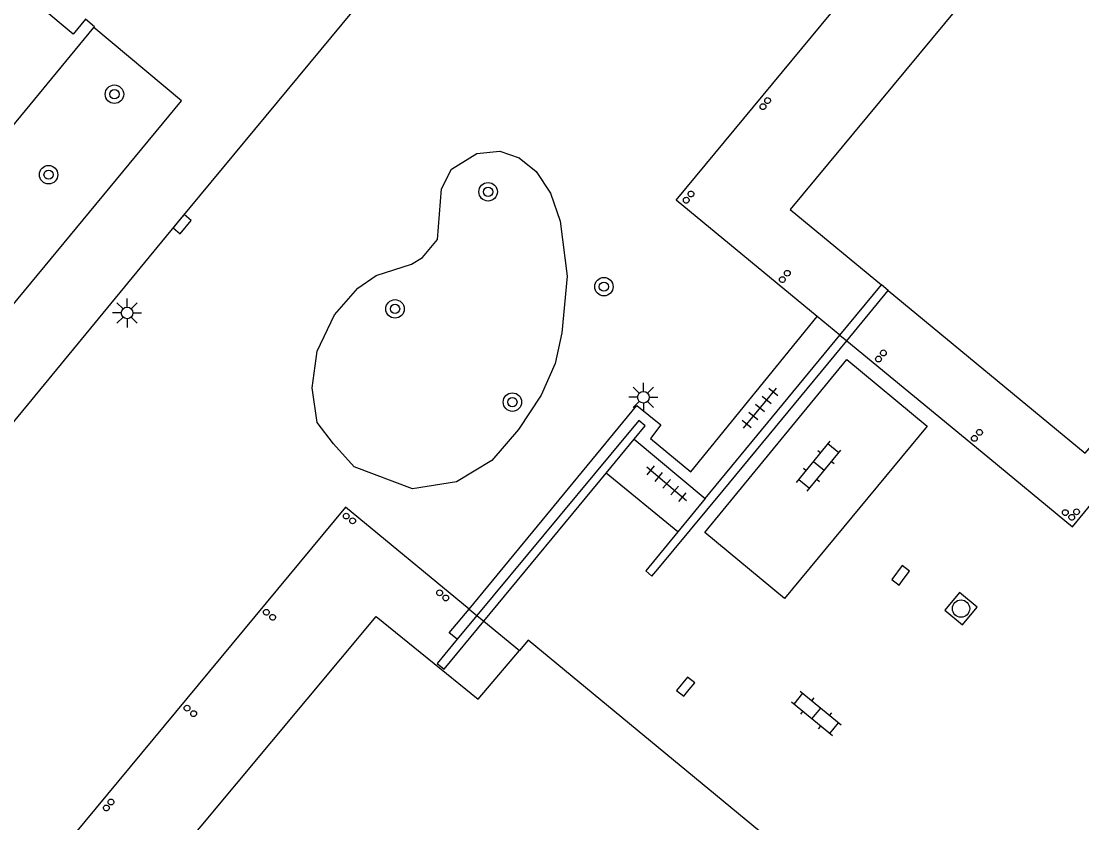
# Model space of a CAD drawing. Extents: x 132998 to 136004, y 396998 to 398512.
# Drawn here: x 133319.42 to 133365.32, y 397575.43 to 397610.11 of the extents above; entities that cross this region are included whole.
import ezdxf

# ---------------------------------------------------------------- set-up
doc = ezdxf.new("R2010")
doc.units = 0
for name, color, linetype in [('gg-afsc-muur', 7, 'Continuous'), ('gg-bbg-hoofdgebouw', 7, 'Continuous'), ('gg-bbg-onder overbouw', 7, 'Continuous'), ('gg-bbg-pand overbouw', 7, 'Continuous'), ('gg-bbg-pilaar onder overbouw', 7, 'Continuous'), ('gg-knt-trap', 7, 'Continuous'), ('gg-knt-verharding', 7, 'Continuous'), ('gg-knt-verharding nz', 7, 'Continuous'), ('gt-grn-groengrens', 7, 'Continuous'), ('gt-symb-boom', 7, 'Continuous'), ('gt-symb-klinker verharding', 7, 'Continuous'), ('gt-symb-kolk', 7, 'Continuous'), ('gt-symb-lichtmast', 7, 'Continuous'), ('gt-symb-rioolschacht', 7, 'Continuous'), ('gt-symb-tegel verharding', 7, 'Continuous')]:
    doc.layers.add(name, color=color, linetype=linetype)

# ---------------------------------------------------------------- blocks, each defined once
blk = doc.blocks.new('gt0-TEG1')
at = {"layer": 'gt-symb-tegel verharding'}
for p, q in [((-1.125, 0), (1.125, 0)), ((-0.9, -0.25), (-0.9, 0.25)), ((-0.45, -0.25), (-0.45, 0.25)), ((0, -0.25), (0, 0.25)), ((0.45, -0.25), (0.45, 0.25)), ((0.9, -0.25), (0.9, 0.25))]:
    blk.add_line(p, q, dxfattribs=at)
blk = doc.blocks.new('gt0-KL1')
at = {"layer": 'gt-symb-klinker verharding'}
for p, q in [((-1.15, 0.3), (1.15, 0.3)), ((-1, -0.3), (-1, 0.3)), ((-0.5, 0.3), (-0.5, 0.45)), ((0, -0.3), (0, 0.3)), ((0.5, 0.3), (0.5, 0.45)), ((1, -0.3), (1, 0.3)), ((-1.15, -0.3), (1.15, -0.3)), ((-0.5, -0.45), (-0.5, -0.3)), ((0.5, -0.45), (0.5, -0.3))]:
    blk.add_line(p, q, dxfattribs=at)
blk = doc.blocks.new('gt0-BOOM')
at = {"layer": 'gt-symb-boom'}
for radius in [0.4, 0.2]:
    blk.add_circle((0, 0), radius, dxfattribs=at)
blk = doc.blocks.new('gt0-LMAST')
at = {"layer": 'gt-symb-lichtmast'}
for p, q in [((-0.005, 0.246), (-0.005, 0.621)), ((-0.182, 0.173), (-0.447, 0.438)), ((0.172, 0.173), (0.437, 0.438)), ((-0.255, -0.004), (-0.63, -0.004)), ((-0.182, -0.181), (-0.447, -0.446)), ((-0.005, -0.254), (-0.005, -0.629)), ((0.437, -0.446), (0.172, -0.181)), ((0.245, -0.004), (0.62, -0.004))]:
    blk.add_line(p, q, dxfattribs=at)
blk.add_circle((-0.005, -0.004), 0.25, dxfattribs=at)
blk = doc.blocks.new('gt0-KOLK')
at = {"layer": 'gt-symb-kolk'}
blk.add_lwpolyline([(0, 0), (0.375, 0), (0.375, 0.4), (-0.375, 0.4), (-0.375, 0), (0, 0)], dxfattribs=at)
blk = doc.blocks.new('gt0-RS')
at = {"layer": 'gt-symb-rioolschacht'}
blk.add_lwpolyline([(-0.5, -0.5), (0.5, -0.5), (0.5, 0.5), (-0.5, 0.5)], close=True, dxfattribs=at)
blk.add_circle((0, 0), 0.375, dxfattribs=at)

msp = doc.modelspace()

# ---------------------------------------------------------------- linework, layer by layer
at = {"layer": 'gg-afsc-muur'}
for p, q in [((133354.851, 397596.53), (133356.646, 397598.707)), ((133355.145, 397596.288), (133356.94, 397598.465)), ((133349.024, 397589.461), (133354.851, 397596.53)), ((133349.802, 397589.806), (133355.145, 397596.288)), ((133344.73, 397590.56), (133345.944, 397592.029)), ((133344.931, 397591.375), (133339.141, 397584.396)), ((133339.436, 397584.152), (133344.73, 397590.56)), ((133346.967, 397586.4), (133349.802, 397589.806)), ((133349.024, 397589.461), (133347.834, 397588.018)), ((133347.834, 397588.018), (133346.446, 397586.334)), ((133339.141, 397584.396), (133338.288, 397583.368))]:
    msp.add_line(p, q, dxfattribs=at)
for points in [[(133345.944, 397592.029), (133346.422, 397592.607), (133346.144, 397592.837), (133344.931, 397591.375)], [(133346.446, 397586.334), (133346.717, 397586.099), (133346.967, 397586.4)], [(133338.288, 397583.368), (133337.419, 397582.32), (133337.722, 397582.077), (133339.436, 397584.152)]]:
    msp.add_lwpolyline(points, dxfattribs=at)
at = {"layer": 'gg-bbg-hoofdgebouw'}
msp.add_line((133304.698, 397588.185), (133322.571, 397609.845), dxfattribs=at)
for points in [[(133322.571, 397609.845), (133322.596, 397609.875), (133322.199, 397610.199), (133321.674, 397609.556), (133320.266, 397610.716), (133330.922, 397635.889)], [(133339.627, 397561.798), (133340.115, 397561.393), (133351.375, 397575.066), (133341.36, 397583.329), (133340.979, 397582.879)]]:
    msp.add_lwpolyline(points, dxfattribs=at)
at = {"layer": 'gg-bbg-onder overbouw'}
msp.add_line((133356.94, 397598.465), (133356.646, 397598.707), dxfattribs=at)
for points in [[(133369.453, 397613.256), (133367.651, 397611.067), (133363.239, 397614.692), (133352.697, 397601.97), (133356.646, 397598.707)], [(133356.94, 397598.465), (133365.467, 397591.419), (133366.903, 397593.111), (133368.107, 397592.12)], [(133339.627, 397561.798), (133338.501, 397562.732), (133337.04, 397560.984), (133324.218, 397571.701), (133334.789, 397584.348), (133339.197, 397580.773), (133340.979, 397582.879)]]:
    msp.add_lwpolyline(points, dxfattribs=at)
at = {"layer": 'gg-bbg-pand overbouw'}
for p, q in [((133354.851, 397596.53), (133353.871, 397597.338)), ((133354.851, 397596.53), (133355.145, 397596.288)), ((133338.8, 397584.677), (133339.141, 397584.396)), ((133339.141, 397584.396), (133339.436, 397584.152)), ((133339.436, 397584.152), (133340.979, 397582.879))]:
    msp.add_line(p, q, dxfattribs=at)
for points in [[(133353.871, 397597.338), (133347.762, 397602.375), (133361.907, 397619.468), (133367.349, 397614.988)], [(133355.145, 397596.288), (133360.999, 397591.462), (133364.907, 397588.239), (133368.107, 397592.12)], [(133338.8, 397584.677), (133333.461, 397589.083), (133319.24, 397571.94), (133324.852, 397567.347)]]:
    msp.add_lwpolyline(points, dxfattribs=at)
at = {"layer": 'gg-bbg-pilaar onder overbouw'}
for points in [[(133351.826, 397606.619), (133351.802, 397606.588), (133351.769, 397606.567), (133351.731, 397606.557), (133351.692, 397606.559), (133351.656, 397606.573), (133351.625, 397606.597), (133351.604, 397606.63), (133351.594, 397606.668), (133351.596, 397606.707), (133351.61, 397606.743), (133351.634, 397606.774), (133351.667, 397606.795), (133351.705, 397606.805), (133351.744, 397606.803), (133351.78, 397606.789), (133351.811, 397606.765), (133351.832, 397606.732), (133351.842, 397606.694), (133351.84, 397606.655), (133351.826, 397606.619)], [(133351.451, 397606.312), (133351.422, 397606.339), (133351.404, 397606.373), (133351.396, 397606.412), (133351.401, 397606.451), (133351.417, 397606.486), (133351.444, 397606.515), (133351.478, 397606.533), (133351.517, 397606.541), (133351.556, 397606.536), (133351.591, 397606.52), (133351.62, 397606.493), (133351.638, 397606.459), (133351.646, 397606.42), (133351.641, 397606.381), (133351.625, 397606.346), (133351.598, 397606.317), (133351.564, 397606.299), (133351.525, 397606.291), (133351.486, 397606.296), (133351.451, 397606.312)], [(133348.345, 397602.749), (133348.383, 397602.761), (133348.422, 397602.761), (133348.459, 397602.749), (133348.491, 397602.726), (133348.513, 397602.695), (133348.525, 397602.657), (133348.525, 397602.618), (133348.513, 397602.581), (133348.49, 397602.549), (133348.459, 397602.527), (133348.421, 397602.515), (133348.382, 397602.515), (133348.345, 397602.527), (133348.313, 397602.55), (133348.291, 397602.581), (133348.279, 397602.619), (133348.279, 397602.658), (133348.291, 397602.695), (133348.314, 397602.727), (133348.345, 397602.749)], [(133348.11, 397602.456), (133348.142, 397602.479), (133348.179, 397602.491), (133348.218, 397602.492), (133348.255, 397602.48), (133348.287, 397602.457), (133348.31, 397602.425), (133348.322, 397602.388), (133348.323, 397602.349), (133348.311, 397602.312), (133348.288, 397602.28), (133348.256, 397602.257), (133348.219, 397602.245), (133348.18, 397602.244), (133348.143, 397602.256), (133348.111, 397602.279), (133348.088, 397602.311), (133348.076, 397602.348), (133348.075, 397602.387), (133348.087, 397602.424), (133348.11, 397602.456)], [(133352.612, 397599.088), (133352.574, 397599.082), (133352.535, 397599.088), (133352.5, 397599.105), (133352.472, 397599.133), (133352.454, 397599.168), (133352.448, 397599.206), (133352.454, 397599.245), (133352.471, 397599.28), (133352.499, 397599.308), (133352.534, 397599.326), (133352.572, 397599.332), (133352.611, 397599.326), (133352.646, 397599.309), (133352.674, 397599.281), (133352.692, 397599.246), (133352.698, 397599.208), (133352.692, 397599.169), (133352.675, 397599.134), (133352.647, 397599.106), (133352.612, 397599.088)], [(133352.386, 397598.81), (133352.347, 397598.807), (133352.309, 397598.817), (133352.275, 397598.837), (133352.25, 397598.867), (133352.235, 397598.903), (133352.232, 397598.942), (133352.242, 397598.98), (133352.262, 397599.014), (133352.292, 397599.039), (133352.328, 397599.054), (133352.367, 397599.057), (133352.405, 397599.047), (133352.439, 397599.027), (133352.464, 397598.997), (133352.479, 397598.961), (133352.482, 397598.922), (133352.472, 397598.884), (133352.452, 397598.85), (133352.422, 397598.825), (133352.386, 397598.81)], [(133356.758, 397595.639), (133356.719, 397595.636), (133356.681, 397595.646), (133356.648, 397595.666), (133356.622, 397595.696), (133356.607, 397595.732), (133356.604, 397595.771), (133356.614, 397595.809), (133356.634, 397595.842), (133356.664, 397595.868), (133356.7, 397595.883), (133356.739, 397595.886), (133356.777, 397595.876), (133356.81, 397595.856), (133356.836, 397595.826), (133356.851, 397595.79), (133356.854, 397595.751), (133356.844, 397595.713), (133356.824, 397595.68), (133356.794, 397595.654), (133356.758, 397595.639)], [(133356.521, 397595.37), (133356.482, 397595.376), (133356.448, 397595.394), (133356.42, 397595.422), (133356.402, 397595.456), (133356.396, 397595.495), (133356.402, 397595.534), (133356.42, 397595.568), (133356.448, 397595.596), (133356.482, 397595.614), (133356.521, 397595.62), (133356.56, 397595.614), (133356.594, 397595.596), (133356.622, 397595.568), (133356.64, 397595.534), (133356.646, 397595.495), (133356.64, 397595.456), (133356.622, 397595.422), (133356.594, 397595.394), (133356.56, 397595.376), (133356.521, 397595.37)], [(133360.922, 397592.203), (133360.883, 397592.198), (133360.845, 397592.206), (133360.811, 397592.225), (133360.785, 397592.254), (133360.769, 397592.29), (133360.764, 397592.329), (133360.772, 397592.367), (133360.791, 397592.401), (133360.82, 397592.427), (133360.856, 397592.443), (133360.895, 397592.448), (133360.933, 397592.44), (133360.967, 397592.421), (133360.993, 397592.392), (133361.009, 397592.356), (133361.014, 397592.317), (133361.006, 397592.279), (133360.987, 397592.245), (133360.958, 397592.219), (133360.922, 397592.203)], [(133360.667, 397591.935), (133360.628, 397591.941), (133360.594, 397591.959), (133360.566, 397591.987), (133360.548, 397592.021), (133360.542, 397592.06), (133360.548, 397592.099), (133360.566, 397592.133), (133360.594, 397592.161), (133360.628, 397592.179), (133360.667, 397592.185), (133360.706, 397592.179), (133360.74, 397592.161), (133360.768, 397592.133), (133360.786, 397592.099), (133360.792, 397592.06), (133360.786, 397592.021), (133360.768, 397591.987), (133360.74, 397591.959), (133360.706, 397591.941), (133360.667, 397591.935)], [(133333.488, 397588.574), (133333.449, 397588.58), (133333.415, 397588.598), (133333.387, 397588.626), (133333.369, 397588.66), (133333.363, 397588.699), (133333.369, 397588.738), (133333.387, 397588.772), (133333.415, 397588.8), (133333.449, 397588.818), (133333.488, 397588.824), (133333.527, 397588.818), (133333.561, 397588.8), (133333.589, 397588.772), (133333.607, 397588.738), (133333.613, 397588.699), (133333.607, 397588.66), (133333.589, 397588.626), (133333.561, 397588.598), (133333.527, 397588.58), (133333.488, 397588.574)], [(133364.477, 397588.85), (133364.483, 397588.889), (133364.501, 397588.923), (133364.529, 397588.951), (133364.563, 397588.969), (133364.602, 397588.975), (133364.641, 397588.969), (133364.675, 397588.951), (133364.703, 397588.923), (133364.721, 397588.889), (133364.727, 397588.85), (133364.721, 397588.811), (133364.703, 397588.777), (133364.675, 397588.749), (133364.641, 397588.731), (133364.602, 397588.725), (133364.563, 397588.731), (133364.529, 397588.749), (133364.501, 397588.777), (133364.483, 397588.811), (133364.477, 397588.85)], [(133364.771, 397588.591), (133364.758, 397588.628), (133364.757, 397588.668), (133364.769, 397588.705), (133364.791, 397588.737), (133364.822, 397588.76), (133364.859, 397588.773), (133364.899, 397588.774), (133364.936, 397588.762), (133364.968, 397588.74), (133364.991, 397588.709), (133365.004, 397588.672), (133365.005, 397588.632), (133364.993, 397588.595), (133364.971, 397588.563), (133364.94, 397588.54), (133364.903, 397588.527), (133364.863, 397588.526), (133364.826, 397588.538), (133364.794, 397588.56), (133364.771, 397588.591)], [(133364.965, 397588.883), (133364.971, 397588.922), (133364.989, 397588.956), (133365.017, 397588.984), (133365.051, 397589.002), (133365.09, 397589.008), (133365.129, 397589.002), (133365.163, 397588.984), (133365.191, 397588.956), (133365.209, 397588.922), (133365.215, 397588.883), (133365.209, 397588.844), (133365.191, 397588.81), (133365.163, 397588.782), (133365.129, 397588.764), (133365.09, 397588.758), (133365.051, 397588.764), (133365.017, 397588.782), (133364.989, 397588.81), (133364.971, 397588.844), (133364.965, 397588.883)], [(133333.765, 397588.368), (133333.726, 397588.374), (133333.692, 397588.392), (133333.664, 397588.42), (133333.646, 397588.454), (133333.64, 397588.493), (133333.646, 397588.532), (133333.664, 397588.566), (133333.692, 397588.594), (133333.726, 397588.612), (133333.765, 397588.618), (133333.804, 397588.612), (133333.838, 397588.594), (133333.866, 397588.566), (133333.884, 397588.532), (133333.89, 397588.493), (133333.884, 397588.454), (133333.866, 397588.42), (133333.838, 397588.392), (133333.804, 397588.374), (133333.765, 397588.368)], [(133337.405, 397585.38), (133337.411, 397585.419), (133337.429, 397585.453), (133337.457, 397585.481), (133337.491, 397585.499), (133337.53, 397585.505), (133337.569, 397585.499), (133337.603, 397585.481), (133337.631, 397585.453), (133337.649, 397585.419), (133337.655, 397585.38), (133337.649, 397585.341), (133337.631, 397585.307), (133337.603, 397585.279), (133337.569, 397585.261), (133337.53, 397585.255), (133337.491, 397585.261), (133337.457, 397585.279), (133337.429, 397585.307), (133337.411, 397585.341), (133337.405, 397585.38)], [(133337.794, 397585.031), (133337.755, 397585.037), (133337.721, 397585.055), (133337.693, 397585.083), (133337.675, 397585.117), (133337.669, 397585.156), (133337.675, 397585.195), (133337.693, 397585.229), (133337.721, 397585.257), (133337.755, 397585.275), (133337.794, 397585.281), (133337.833, 397585.275), (133337.867, 397585.257), (133337.895, 397585.229), (133337.913, 397585.195), (133337.919, 397585.156), (133337.913, 397585.117), (133337.895, 397585.083), (133337.867, 397585.055), (133337.833, 397585.037), (133337.794, 397585.031)], [(133330.056, 397584.414), (133330.017, 397584.412), (133329.979, 397584.421), (133329.946, 397584.442), (133329.921, 397584.472), (133329.906, 397584.508), (133329.904, 397584.547), (133329.913, 397584.585), (133329.934, 397584.618), (133329.964, 397584.643), (133330, 397584.658), (133330.039, 397584.66), (133330.077, 397584.651), (133330.11, 397584.63), (133330.135, 397584.6), (133330.15, 397584.564), (133330.152, 397584.525), (133330.143, 397584.487), (133330.122, 397584.454), (133330.092, 397584.429), (133330.056, 397584.414)], [(133330.328, 397584.196), (133330.289, 397584.194), (133330.251, 397584.203), (133330.218, 397584.224), (133330.193, 397584.254), (133330.179, 397584.291), (133330.177, 397584.33), (133330.186, 397584.368), (133330.207, 397584.401), (133330.237, 397584.426), (133330.274, 397584.44), (133330.313, 397584.442), (133330.351, 397584.433), (133330.384, 397584.412), (133330.409, 397584.382), (133330.423, 397584.345), (133330.425, 397584.306), (133330.416, 397584.268), (133330.395, 397584.235), (133330.365, 397584.21), (133330.328, 397584.196)], [(133326.639, 397580.268), (133326.6, 397580.262), (133326.561, 397580.268), (133326.527, 397580.287), (133326.499, 397580.314), (133326.482, 397580.349), (133326.476, 397580.388), (133326.482, 397580.427), (133326.501, 397580.461), (133326.528, 397580.489), (133326.563, 397580.506), (133326.602, 397580.512), (133326.641, 397580.506), (133326.675, 397580.487), (133326.703, 397580.46), (133326.72, 397580.425), (133326.726, 397580.386), (133326.72, 397580.347), (133326.701, 397580.313), (133326.674, 397580.285), (133326.639, 397580.268)], [(133326.926, 397580.032), (133326.888, 397580.025), (133326.849, 397580.03), (133326.814, 397580.047), (133326.785, 397580.074), (133326.766, 397580.108), (133326.759, 397580.146), (133326.764, 397580.185), (133326.781, 397580.22), (133326.808, 397580.249), (133326.842, 397580.268), (133326.88, 397580.275), (133326.919, 397580.27), (133326.954, 397580.253), (133326.983, 397580.226), (133327.002, 397580.192), (133327.009, 397580.154), (133327.004, 397580.115), (133326.987, 397580.08), (133326.96, 397580.051), (133326.926, 397580.032)], [(133323.355, 397576.211), (133323.316, 397576.202), (133323.277, 397576.206), (133323.242, 397576.221), (133323.212, 397576.247), (133323.192, 397576.28), (133323.183, 397576.319), (133323.187, 397576.358), (133323.202, 397576.393), (133323.228, 397576.423), (133323.261, 397576.443), (133323.3, 397576.452), (133323.339, 397576.448), (133323.374, 397576.433), (133323.404, 397576.407), (133323.424, 397576.374), (133323.433, 397576.335), (133323.429, 397576.296), (133323.414, 397576.261), (133323.388, 397576.231), (133323.355, 397576.211)], [(133323.159, 397575.957), (133323.122, 397575.947), (133323.083, 397575.949), (133323.046, 397575.963), (133323.016, 397575.988), (133322.995, 397576.021), (133322.985, 397576.058), (133322.987, 397576.097), (133323.001, 397576.134), (133323.026, 397576.164), (133323.059, 397576.185), (133323.096, 397576.195), (133323.135, 397576.193), (133323.172, 397576.179), (133323.202, 397576.154), (133323.223, 397576.121), (133323.233, 397576.084), (133323.231, 397576.045), (133323.217, 397576.008), (133323.192, 397575.978), (133323.159, 397575.957)]]:
    msp.add_lwpolyline(points, dxfattribs=at)
at = {"layer": 'gg-knt-trap'}
for p, q in [((133345.944, 397592.029), (133349.024, 397589.461)), ((133347.834, 397588.018), (133344.73, 397590.56))]:
    msp.add_line(p, q, dxfattribs=at)
at = {"layer": 'gg-knt-verharding'}
msp.add_line((133338.8, 397584.677), (133346.059, 397593.477), dxfattribs=at)
for points in [[(133342.249, 397620.807), (133326.234, 397601.455), (133310.374, 397582.206), (133302.416, 397572.646), (133295.116, 397563.746), (133279.458, 397544.793), (133271.958, 397535.572)], [(133309.393, 397586.162), (133326.356, 397606.674), (133322.571, 397609.845)], [(133346.059, 397593.477), (133347.104, 397592.644), (133346.657, 397592.062), (133348.396, 397590.611), (133353.871, 397597.338)], [(133338.288, 397583.368), (133337.948, 397583.644), (133338.8, 397584.677)]]:
    msp.add_lwpolyline(points, dxfattribs=at)
at = {"layer": 'gg-knt-verharding nz'}
msp.add_lwpolyline([(133355.143, 397595.48), (133358.629, 397592.589), (133352.458, 397585.133), (133349.008, 397587.992), (133355.143, 397595.48)], dxfattribs=at)
at = {"layer": 'gt-grn-groengrens'}
msp.add_lwpolyline([(133332.008, 397594.252), (133332.234, 397595.835), (133332.979, 397597.413), (133333.983, 397598.555), (133334.779, 397599.115), (133336.305, 397599.596), (133336.789, 397599.889), (133337.444, 397600.66), (133337.603, 397602.864), (133338.048, 397603.712), (133339.138, 397604.385), (133340.132, 397604.495), (133340.97, 397604.205), (133341.704, 397603.613), (133342.327, 397602.678), (133342.751, 397601.462), (133343.05, 397599.087), (133342.814, 397596.631), (133342.524, 397595.298), (133341.927, 397593.927), (133340.941, 397592.442), (133339.791, 397591.107), (133338.256, 397590.18), (133336.361, 397589.881), (133333.832, 397590.826), (133332.941, 397591.82), (133332.234, 397592.753), (133332.008, 397594.252)], dxfattribs=at)

# ---------------------------------------------------------------- block references
at = {"layer": 'gt-symb-boom'}
for p in [(133323.458, 397606.953), (133320.609, 397603.472), (133339.626, 397602.731), (133344.638, 397598.626), (133335.6, 397597.665), (133340.678, 397593.631)]:
    msp.add_blockref('gt0-BOOM', p, dxfattribs=at)
at = {"layer": 'gt-symb-klinker verharding'}
for p, rotation in [((133353.933, 397590.855), 50.8033111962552), ((133353.827, 397580.162), -39.563508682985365)]:
    msp.add_blockref('gt0-KL1', p, dxfattribs=dict(at, rotation=rotation))
at = {"layer": 'gt-symb-kolk'}
for p, rotation in [((133326.234, 397601.455), -129.64417495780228), ((133357.635, 397586.015), 52.763341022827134), ((133348.329, 397581.192), 50.517135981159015)]:
    msp.add_blockref('gt0-KOLK', p, dxfattribs=dict(at, rotation=rotation))
at = {"layer": 'gt-symb-lichtmast'}
for p in [(133324.011, 397597.492), (133346.352, 397593.845)]:
    msp.add_blockref('gt0-LMAST', p, dxfattribs=at)
at = {"layer": 'gt-symb-rioolschacht', "rotation": 50.35582504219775}
msp.add_blockref('gt0-RS', (133360.089, 397584.695), dxfattribs=at)
at = {"layer": 'gt-symb-tegel verharding'}
for p, rotation in [((133351.389, 397593.368), 50.31173296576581), ((133347.354, 397590.096), -40.333966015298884)]:
    msp.add_blockref('gt0-TEG1', p, dxfattribs=dict(at, rotation=rotation))

doc.saveas('drawing.dxf')
